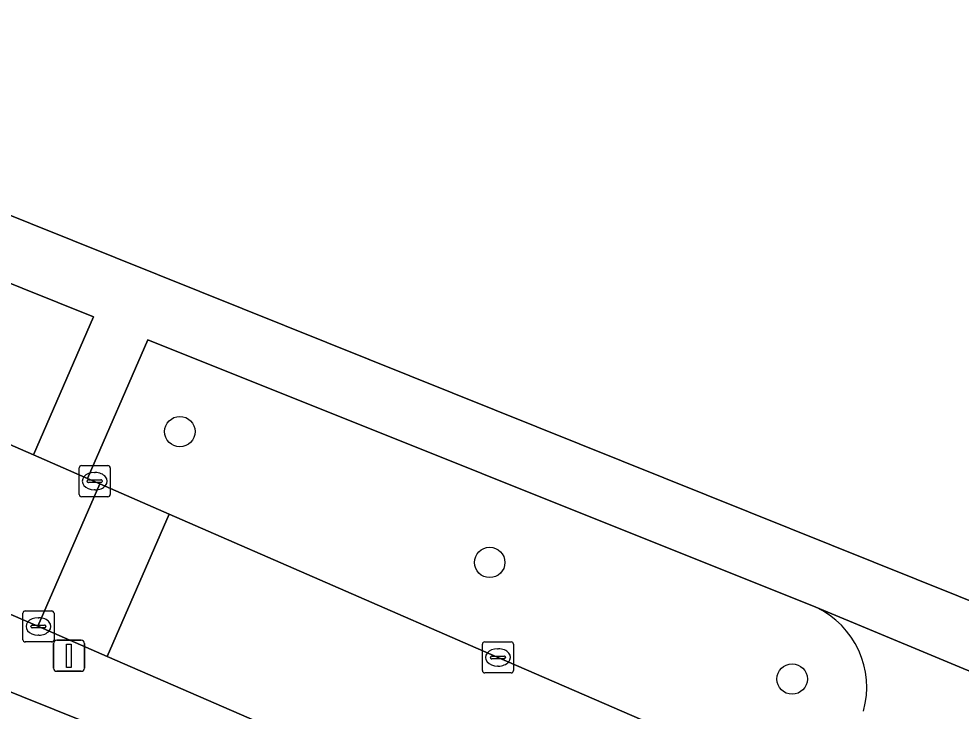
# Model space of a CAD drawing. Extents: x 162803 to 163818, y 381639 to 382475.
# Drawn here: x 163384.58 to 163414.93, y 382076.36 to 382098.65 of the extents above; entities that cross this region are included whole.
import ezdxf

# ---------------------------------------------------------------- set-up
doc = ezdxf.new("R2010")
doc.units = 0
for name, color, linetype in [('IMGEO_Boom', 7, 'Continuous'), ('IMGEO_Erf', 7, 'Continuous'), ('IMGEO_Groenvoorziening', 7, 'Continuous'), ('IMGEO_Kolk', 7, 'Continuous'), ('IMGEO_Lichtmast', 7, 'Continuous'), ('IMGEO_Rijbaan_lokaal_open', 7, 'Continuous'), ('IMGEO_Voetpad_open', 7, 'Continuous')]:
    doc.layers.add(name, color=color, linetype=linetype)

msp = doc.modelspace()

# ---------------------------------------------------------------- linework, layer by layer
at = {"layer": 'IMGEO_Boom'}
for centre in [(163389.767, 382085.359), (163399.747, 382081.146), (163409.487, 382077.391)]:
    msp.add_circle(centre, 0.489, dxfattribs=at)
at = {"layer": 'IMGEO_Erf'}
msp.add_lwpolyline([(163402.485, 382069.666), (163367.901, 382083.568), (163367.528, 382082.633), (163373.459, 382080.252), (163378.894, 382078.069), (163384.45, 382075.839), (163390.232, 382073.517), (163396.185, 382071.127), (163402.09, 382068.756)], close=True, dxfattribs=at)
at = {"layer": 'IMGEO_Groenvoorziening'}
for points in [[(163427.031, 382131.676), (163378.53, 382143.226), (163360.431, 382147.536), (163359.411, 382147.779), (163344.765, 382151.266), (163342.628, 382151.775), (163333.895, 382153.854), (163313.112, 382158.803), (163295.55, 382162.985), (163294.668, 382163.195), (163286.387, 382131.648), (163317.39, 382119.198), (163320.353, 382126.576), (163333.259, 382121.451), (163330.2, 382114.053), (163345.456, 382107.927), (163361.874, 382101.334), (163416.208, 382079.515), (163424.081, 382117.46)], [(163385.058, 382084.606), (163386.983, 382089.057), (163368.487, 382096.481), (163366.787, 382092.568), (163370.126, 382091.112), (163375.545, 382088.755)]]:
    msp.add_lwpolyline(points, close=True, dxfattribs=at)
msp.add_lwpolyline([(163410.25, 382079.704), (163388.741, 382088.317), (163386.793, 382083.85), (163387.187, 382083.678), (163389.423, 382082.703), (163399.969, 382078.104), (163404.967, 382075.943), (163407.886, 382074.681)], dxfattribs=at)
msp.add_arc((163409.049, 382077.129), 2.841, 344.232, 64.9856, dxfattribs=at)
at = {"layer": 'IMGEO_Kolk'}
for p, q in [((163386.6, 382084.263), (163387.452, 382084.263)), ((163386.525, 382083.337), (163386.525, 382084.189)), ((163387.013, 382084.043), (163387.038, 382084.043)), ((163387.526, 382084.189), (163387.526, 382083.337)), ((163386.784, 382083.757), (163386.784, 382083.769)), ((163387.222, 382083.72), (163386.824, 382083.72)), ((163386.827, 382083.806), (163387.225, 382083.806)), ((163387.268, 382083.769), (163387.268, 382083.757)), ((163387.036, 382083.483), (163387.011, 382083.483)), ((163387.452, 382083.263), (163386.6, 382083.263)), ((163384.713, 382078.658), (163384.713, 382079.51)), ((163384.788, 382079.584), (163385.64, 382079.584)), ((163385.714, 382079.51), (163385.714, 382078.658)), ((163385.015, 382079.127), (163385.413, 382079.127)), ((163385.201, 382079.364), (163385.226, 382079.364)), ((163384.972, 382079.078), (163384.972, 382079.09)), ((163385.41, 382079.041), (163385.012, 382079.041)), ((163385.224, 382078.804), (163385.199, 382078.804)), ((163385.456, 382079.09), (163385.456, 382079.078)), ((163385.64, 382078.584), (163384.788, 382078.584)), ((163399.511, 382077.661), (163399.511, 382078.513)), ((163399.586, 382078.587), (163400.438, 382078.587)), ((163400.512, 382078.513), (163400.512, 382077.661)), ((163399.999, 382078.367), (163400.024, 382078.367)), ((163399.77, 382078.081), (163399.77, 382078.093)), ((163400.208, 382078.044), (163399.81, 382078.044)), ((163399.813, 382078.13), (163400.211, 382078.13)), ((163400.254, 382078.093), (163400.254, 382078.081)), ((163400.438, 382077.587), (163399.586, 382077.587)), ((163400.022, 382077.807), (163399.997, 382077.807))]:
    msp.add_line(p, q, dxfattribs=at)
for points in [[(163386.6, 382084.263), (163387.452, 382084.263)], [(163386.525, 382083.337), (163386.525, 382084.189)], [(163387.526, 382084.189), (163387.526, 382083.337)], [(163387.452, 382083.263), (163386.6, 382083.263)], [(163384.713, 382078.658), (163384.713, 382079.51)], [(163384.788, 382079.584), (163385.64, 382079.584)], [(163385.714, 382079.51), (163385.714, 382078.658)], [(163385.64, 382078.584), (163384.788, 382078.584)], [(163399.511, 382077.661), (163399.511, 382078.513)], [(163399.586, 382078.587), (163400.438, 382078.587)], [(163400.512, 382078.513), (163400.512, 382077.661)], [(163400.438, 382077.587), (163399.586, 382077.587)]]:
    msp.add_lwpolyline(points, dxfattribs=at)
for centre, radius, start, end in [((163386.602, 382084.187), 0.0765, 91.552, 178.448), ((163386.602, 382084.187), 0.0765, 91.552, 178.448), ((163387.45, 382084.187), 0.0765, 1.552, 88.448), ((163387.45, 382084.187), 0.0765, 1.552, 88.448), ((163386.824, 382083.766), 0.0403, 85.8775, 175.7526), ((163386.821, 382083.756), 0.0366, 178.938, 274.7102), ((163387.225, 382083.763), 0.043, 264.8664, 352.4533), ((163387.229, 382083.768), 0.0386, 1.7309, 96.639), ((163386.602, 382083.339), 0.0765, 181.552, 268.448), ((163386.602, 382083.339), 0.0765, 181.552, 268.448), ((163387.45, 382083.339), 0.0765, 271.552, 358.448), ((163387.45, 382083.339), 0.0765, 271.552, 358.448), ((163384.79, 382079.508), 0.0765, 91.552, 178.448), ((163384.79, 382079.508), 0.0765, 91.552, 178.448), ((163385.638, 382079.508), 0.0765, 1.552, 88.448), ((163385.638, 382079.508), 0.0765, 1.552, 88.448), ((163385.012, 382079.087), 0.0403, 85.8775, 175.7526), ((163385.417, 382079.089), 0.0386, 1.7309, 96.639), ((163385.009, 382079.077), 0.0366, 178.938, 274.7102), ((163385.413, 382079.084), 0.043, 264.8664, 352.4533), ((163384.79, 382078.66), 0.0765, 181.552, 268.448), ((163384.79, 382078.66), 0.0765, 181.552, 268.448), ((163385.638, 382078.66), 0.0765, 271.552, 358.448), ((163385.638, 382078.66), 0.0765, 271.552, 358.448), ((163399.588, 382078.511), 0.0765, 91.552, 178.448), ((163399.588, 382078.511), 0.0765, 91.552, 178.448), ((163400.436, 382078.511), 0.0765, 1.552, 88.448), ((163400.436, 382078.511), 0.0765, 1.552, 88.448), ((163399.81, 382078.09), 0.0403, 85.8775, 175.7526), ((163399.807, 382078.08), 0.0366, 178.938, 274.7102), ((163400.211, 382078.087), 0.043, 264.8664, 352.4533), ((163400.215, 382078.092), 0.0386, 1.7309, 96.639), ((163399.588, 382077.663), 0.0765, 181.552, 268.448), ((163399.588, 382077.663), 0.0765, 181.552, 268.448), ((163400.436, 382077.663), 0.0765, 271.552, 358.448), ((163400.436, 382077.663), 0.0765, 271.552, 358.448)]:
    msp.add_arc(centre, radius, start, end, dxfattribs=at)
for centre, major_axis, ratio, start_param, end_param in [((163387.012, 382083.763), (-0.387, 0.002), 0.722429, 4.712389, 7.853982), ((163387.037, 382083.763), (-0.39, 0.002), 0.717154, 1.570796, 4.712389), ((163385.2, 382079.084), (-0.387, 0.002), 0.722429, 4.712389, 7.853982), ((163385.225, 382079.084), (-0.39, 0.002), 0.717154, 1.570796, 4.712389), ((163399.998, 382078.087), (-0.387, 0.002), 0.722429, 4.712389, 7.853982), ((163400.023, 382078.087), (-0.39, 0.002), 0.717154, 1.570796, 4.712389)]:
    msp.add_ellipse(centre, major_axis=major_axis, ratio=ratio, start_param=start_param, end_param=end_param, dxfattribs=at)
at = {"layer": 'IMGEO_Lichtmast'}
for p, q in [((163385.701, 382077.74), (163385.701, 382078.54)), ((163385.701, 382078.54), (163385.701, 382077.74)), ((163385.801, 382078.64), (163386.591, 382078.64)), ((163386.591, 382078.64), (163385.801, 382078.64)), ((163386.691, 382078.54), (163386.691, 382077.74)), ((163386.691, 382077.74), (163386.691, 382078.54)), ((163386.591, 382077.64), (163385.801, 382077.64)), ((163385.801, 382077.64), (163386.591, 382077.64))]:
    msp.add_line(p, q, dxfattribs=at)
msp.add_lwpolyline([(163386.121, 382078.515), (163386.271, 382078.515), (163386.271, 382077.765), (163386.121, 382077.765), (163386.121, 382078.515)], dxfattribs=at)
for centre, start, end in [((163385.801, 382078.54), 90, 180), ((163385.801, 382078.54), 90, 180), ((163386.591, 382078.54), 0, 90), ((163386.591, 382078.54), 360, 90), ((163385.801, 382077.74), 180, 270), ((163385.801, 382077.74), 180, 270), ((163386.591, 382077.74), 270, 0), ((163386.591, 382077.74), 270, 0)]:
    msp.add_arc(centre, 0.1, start, end, dxfattribs=at)
at = {"layer": 'IMGEO_Rijbaan_lokaal_open'}
for points in [[(163386.793, 382083.85), (163385.058, 382084.606), (163375.545, 382088.755), (163370.126, 382091.112), (163368.125, 382086.514), (163373.559, 382084.112), (163385.192, 382079.095), (163387.187, 382083.678)], [(163387.43, 382078.121), (163389.423, 382082.703), (163387.187, 382083.678), (163385.192, 382079.095)], [(163404.967, 382075.943), (163399.969, 382078.104), (163389.423, 382082.703), (163387.43, 382078.121), (163397.562, 382073.713), (163402.971, 382071.355)]]:
    msp.add_lwpolyline(points, close=True, dxfattribs=at)
at = {"layer": 'IMGEO_Voetpad_open'}
msp.add_lwpolyline([(163361.874, 382101.334), (163345.456, 382107.927), (163344.697, 382106.036), (163352.724, 382102.815), (163351.288, 382099.377), (163353.105, 382098.563), (163354.591, 382102.026), (163366.5, 382097.218), (163364.844, 382093.415), (163366.787, 382092.568), (163368.487, 382096.481), (163386.983, 382089.057), (163385.058, 382084.606), (163386.793, 382083.85), (163388.741, 382088.317), (163410.25, 382079.704), (163419.922, 382075.685), (163420.281, 382077.89), (163418.342, 382078.658), (163416.208, 382079.515)], close=True, dxfattribs=at)
for points in [[(163373.559, 382084.112), (163368.125, 382086.514), (163367.771, 382086.67), (163366.615, 382084.122), (163367.901, 382083.568), (163402.485, 382069.666), (163407.524, 382067.623), (163408.015, 382067.413)], [(163405.566, 382070.224), (163402.971, 382071.355), (163397.562, 382073.713), (163387.43, 382078.121), (163385.192, 382079.095), (163373.559, 382084.112)], [(163419.922, 382075.685), (163410.25, 382079.704)]]:
    msp.add_lwpolyline(points, dxfattribs=at)
msp.add_arc((163409.049, 382077.129), 2.841, 344.232, 64.9856, dxfattribs=at)

doc.saveas('drawing.dxf')
